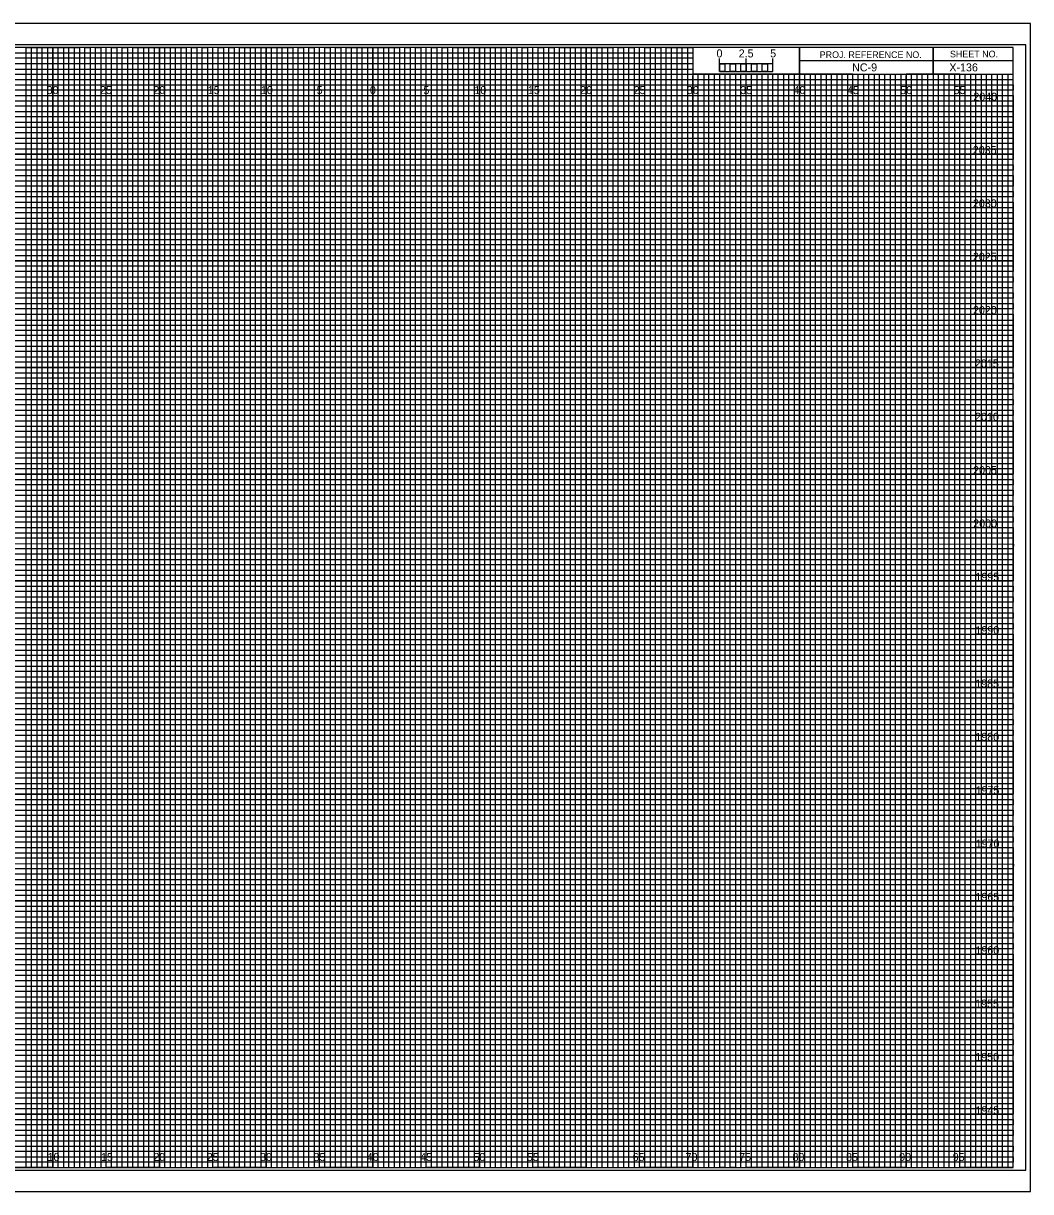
# Model space of a CAD drawing. Extents: x -8289 to 162, y -2 to 23207.
# Drawn here: x 67.2 to 161.7, y 14737.8 to 14847.2 of the extents above; entities that cross this region are included whole.
import ezdxf

# ---------------------------------------------------------------- set-up
doc = ezdxf.new("R2010")
doc.units = 0
for name, color, linetype in [('Prop XS Bar Scale Labels', 7, 'Continuous'), ('Prop XS Elevation Labels', 7, 'Continuous'), ('Prop XS Offset Labels', 7, 'Continuous'), ('Prop XS Project Number', 7, 'Continuous'), ('Prop XS Sheet Number', 7, 'Continuous'), ('Sheet Cross Section CELL', 7, 'Continuous'), ('Sheet Cross Section Grid Major CELL', 7, 'Continuous'), ('Sheet Cross Section Grid Middle CELL', 7, 'Continuous'), ('Sheet Cross Section Grid Minor 1 CELL', 7, 'Continuous'), ('Sheet Cross Section Grid Minor 2 CELL', 7, 'Continuous'), ('Sheet Cross Section Scale CELL', 7, 'Continuous'), ('Sheet Cutting Line CELL', 7, 'Continuous'), ('Sheet DOT Grid CELL', 7, 'Continuous'), ('Sheet Plot Border Inside CELL', 7, 'Continuous'), ('Sheet Plot Border Outside CELL', 7, 'Continuous')]:
    doc.layers.add(name, color=color, linetype=linetype)

msp = doc.modelspace()

# ---------------------------------------------------------------- linework, layer by layer
at = {"layer": 'Sheet Cross Section CELL'}
for p, q in [((152.5, 14845), (152.5, 14842.5)), ((152.5, 14842.5), (152.5, 14845)), ((160, 14843.75), (140, 14843.75)), ((140, 14843.75), (140, 14842.5)), ((140, 14842.5), (160, 14842.5))]:
    msp.add_line(p, q, dxfattribs=at)
for points in [[(160, 14845), (0, 14845), (0, 14740), (160, 14740)], [(140, 14845), (130, 14845), (130, 14842.51), (140, 14842.51)], [(160, 14845), (140, 14845), (140, 14842.5), (160, 14842.5)]]:
    msp.add_lwpolyline(points, close=True, dxfattribs=at)
at = {"layer": 'Sheet Cross Section Grid Major CELL'}
for p, q in [((75, 14845), (70, 14845)), ((70, 14845), (70, 14740)), ((75, 14740), (75, 14845)), ((85, 14845), (80, 14845)), ((80, 14845), (80, 14740)), ((85, 14740), (85, 14845)), ((95, 14845), (90, 14845)), ((90, 14845), (90, 14740)), ((95, 14740), (95, 14845)), ((105, 14845), (100, 14845)), ((100, 14845), (100, 14740)), ((105, 14740), (105, 14845)), ((115, 14845), (110, 14845)), ((110, 14845), (110, 14740)), ((115, 14740), (115, 14845)), ((125, 14845), (120, 14845)), ((120, 14845), (120, 14740)), ((125, 14740), (125, 14845)), ((130, 14845), (130, 14740)), ((135, 14740), (135, 14842.5)), ((145, 14842.5), (140, 14842.5)), ((140, 14842.5), (140, 14740)), ((145, 14740), (145, 14842.5)), ((155, 14842.5), (150, 14842.5)), ((150, 14842.5), (150, 14740)), ((155, 14740), (155, 14842.5)), ((70, 14740), (65, 14740)), ((80, 14740), (75, 14740)), ((90, 14740), (85, 14740)), ((100, 14740), (95, 14740)), ((110, 14740), (105, 14740)), ((120, 14740), (115, 14740)), ((130, 14740), (125, 14740)), ((140, 14740), (135, 14740)), ((150, 14740), (145, 14740)), ((160, 14740), (155, 14740)), ((160, 14740), (160, 14740))]:
    msp.add_line(p, q, dxfattribs=at)
for points in [[(0, 14840), (160, 14840), (160, 14835), (0, 14835)], [(0, 14830), (160, 14830), (160, 14825), (0, 14825)], [(0, 14820), (160, 14820), (160, 14815), (0, 14815)], [(0, 14810), (160, 14810), (160, 14805), (0, 14805)], [(0, 14800), (160, 14800), (160, 14795), (0, 14795)], [(0, 14790), (160, 14790), (160, 14785), (0, 14785)], [(0, 14780), (160, 14780), (160, 14775), (0, 14775)], [(0, 14770), (160, 14770), (160, 14765), (0, 14765)], [(0, 14760), (160, 14760), (160, 14755), (0, 14755)], [(0, 14750), (160, 14750), (160, 14745), (0, 14745)]]:
    msp.add_lwpolyline(points, dxfattribs=at)
at = {"layer": 'Sheet Cross Section Grid Middle CELL'}
for points in [[(62.5, 14740), (67.5, 14740), (67.5, 14845), (72.5, 14845), (72.5, 14740), (77.5, 14740), (77.5, 14845), (82.5, 14845), (82.5, 14740), (87.5, 14740), (87.5, 14845), (92.5, 14845), (92.5, 14740), (97.5, 14740), (97.5, 14845), (102.5, 14845), (102.5, 14740), (107.5, 14740), (107.5, 14845), (112.5, 14845), (112.5, 14740), (117.5, 14740), (117.5, 14845), (122.5, 14845), (122.5, 14740), (127.5, 14740), (127.5, 14845), (129.97, 14845), (130, 14845), (130, 14842.5), (132.5, 14842.5), (132.5, 14740), (137.5, 14740), (137.5, 14842.5), (142.5, 14842.5), (142.5, 14740), (147.5, 14740), (147.5, 14842.5), (152.5, 14842.5), (152.5, 14740), (157.5, 14740), (157.5, 14842.5)], [(0, 14842.5), (137.5, 14842.5)], [(0, 14832.5), (160, 14832.5), (160, 14837.5), (0, 14837.5)], [(0, 14822.5), (160, 14822.5), (160, 14827.5), (0, 14827.5)], [(0, 14812.5), (160, 14812.5), (160, 14817.5), (0, 14817.5)], [(0, 14802.5), (160, 14802.5), (160, 14807.5), (0, 14807.5)], [(0, 14792.5), (160, 14792.5), (160, 14797.5), (0, 14797.5)], [(0, 14782.5), (160, 14782.5), (160, 14787.5), (0, 14787.5)], [(0, 14772.5), (160, 14772.5), (160, 14777.5), (0, 14777.5)], [(0, 14762.5), (160, 14762.5), (160, 14767.5), (0, 14767.5)], [(0, 14752.5), (160, 14752.5), (160, 14757.5), (0, 14757.5)], [(0, 14742.5), (160, 14742.5), (160, 14747.5), (0, 14747.5)]]:
    msp.add_lwpolyline(points, dxfattribs=at)
at = {"layer": 'Sheet Cross Section Grid Minor 1 CELL'}
for p, q in [((0, 14844.5), (130, 14844.5)), ((130, 14843.99), (0, 14843.99)), ((130, 14844.5), (130, 14843.99)), ((0, 14843.5), (130, 14843.5)), ((130, 14842.94), (0, 14842.94)), ((130, 14843.5), (130, 14842.94)), ((0, 14842), (160, 14842))]:
    msp.add_line(p, q, dxfattribs=at)
for points in [[(0, 14841.5), (135, 14841.5), (160, 14841.5), (160, 14841), (0, 14841)], [(0, 14840.5), (160, 14840.5), (160, 14839.5), (0, 14839.5)], [(0, 14839), (160, 14839), (160, 14838.5), (0, 14838.49)], [(0, 14838), (160, 14838), (160, 14837), (0, 14837)], [(0, 14836.5), (160, 14836.5), (160, 14836), (0, 14836)], [(0, 14835.5), (160, 14835.5), (160, 14834.5), (0, 14834.5)], [(0, 14834), (160, 14834), (160, 14833.5), (0, 14833.5)], [(0, 14833), (160, 14833), (160, 14832), (0, 14832)], [(0, 14831.5), (160, 14831.5), (160, 14831), (0, 14831)], [(0, 14830.5), (160, 14830.5), (160, 14829.5), (0, 14829.5)], [(0, 14829), (160, 14829), (160, 14828.5), (0, 14828.5)], [(0, 14828), (160, 14828), (160, 14826.98), (160, 14826.5), (160, 14826), (0, 14826)], [(0, 14827), (160, 14827), (160, 14826.5), (0, 14826.5)], [(0, 14825.5), (160, 14825.5), (160, 14824.5), (0, 14824.51)], [(0, 14824.51), (160, 14824.5), (160, 14824), (0, 14824)], [(0, 14823.5), (160, 14823.5), (160, 14823), (0, 14823)], [(0, 14822), (160, 14822), (160, 14821.5), (0, 14821.5)], [(0, 14821), (160, 14821), (160, 14820.5), (0, 14820.5)], [(-0.04, 14819.44), (160, 14819.44), (160, 14818.94), (-0.04, 14818.94)], [(0, 14818.5), (160, 14818.5), (160, 14818), (0, 14818)], [(0, 14817), (160, 14817), (160, 14816.5), (0, 14816.5)], [(0, 14816), (160, 14816), (160, 14815.5), (0, 14815.5)], [(0, 14814.5), (160, 14814.5), (160, 14814), (0, 14814)], [(0, 14813.5), (160, 14813.5), (160, 14813), (0, 14813)], [(0, 14812), (160, 14812), (160, 14811.5), (0, 14811.5)], [(0, 14811), (160, 14811), (160, 14810.5), (0, 14810.5)], [(0, 14809.5), (160, 14809.5), (160, 14808.99), (0, 14809)], [(0, 14808.5), (160, 14808.5), (160, 14808), (0, 14808)], [(0, 14807), (160, 14807), (160, 14806.5), (0, 14806.5)], [(0, 14806), (160, 14806), (160, 14805.5), (0, 14805.5)], [(0, 14804.5), (160, 14804.5), (160, 14804), (0, 14804)], [(0, 14803.5), (160, 14803.5), (160, 14803), (0, 14803)], [(0, 14802), (160, 14802), (160, 14801.5), (0, 14801.5)], [(0, 14801), (160, 14801), (160, 14800.5), (0, 14800.5)], [(0, 14799.5), (160, 14799.5), (160, 14799), (0, 14799)], [(0, 14798.5), (160.03, 14798.45), (160, 14798), (0, 14798)], [(0, 14797), (160, 14797), (160, 14796.5), (0, 14796.5)], [(0, 14796), (160, 14796), (160, 14795.5), (0, 14795.5)], [(0, 14794.5), (160, 14794.5), (160, 14794), (0, 14794)], [(0, 14793.5), (160, 14793.5), (160, 14793), (0, 14793)], [(0, 14792), (160, 14792), (160, 14791.5), (0, 14791.5)], [(0, 14791), (160, 14791), (160, 14790.5), (0, 14790.5)], [(0, 14789.5), (160, 14789.5), (160, 14789), (0, 14789)], [(0, 14788.5), (160, 14788.5), (160, 14788), (0, 14788)], [(0, 14787), (160, 14787), (160, 14786.5), (0, 14786.5)], [(0, 14786), (160, 14786), (160, 14785.5), (0, 14785.5)], [(0, 14784.5), (160, 14784.5), (160, 14784), (0, 14784)], [(0, 14783.5), (160, 14783.5), (160, 14783), (0, 14783)], [(0, 14782), (160, 14782), (160, 14781.5), (0, 14781.5)], [(0, 14781), (160, 14781), (160, 14780.5), (0, 14780.5)], [(0, 14779.5), (160, 14779.5), (160, 14778.99), (0, 14779)], [(0, 14778.5), (160, 14778.5), (160, 14778), (0, 14778)], [(0, 14777), (160, 14777), (160, 14776.5), (0, 14776.5)], [(0, 14776), (160, 14776), (160, 14775.5), (0, 14775.5)], [(0, 14774.5), (160, 14774.5), (160, 14774), (0, 14774)], [(0, 14773.5), (160, 14773.5), (160, 14773), (0, 14773)], [(0, 14772), (160, 14772), (160, 14771.5), (0, 14771.5)], [(0, 14771), (160, 14771), (160, 14770.5), (0, 14770.5)], [(0, 14769.5), (160, 14769.5), (160, 14769), (0, 14769)], [(0, 14768.5), (160.03, 14768.45), (160, 14768), (0, 14768)], [(0, 14767), (160, 14767), (160, 14766.5), (0, 14766.5)], [(0, 14766), (160, 14766), (160, 14765.5), (0, 14765.5)], [(0, 14764.5), (160, 14764.5), (160, 14764), (0, 14764)], [(0, 14763.5), (160, 14763.5), (160, 14763), (0, 14763)], [(0, 14762), (160, 14762), (160, 14761.5), (0, 14761.5)], [(0, 14761), (160, 14761), (160, 14760.5), (0, 14760.5)], [(0, 14759.5), (160, 14759.5), (160, 14759), (0, 14759)], [(0, 14758.5), (160, 14758.5), (160, 14758), (0, 14758)], [(0, 14757), (160, 14757), (160, 14756.5), (0, 14756.5)], [(0, 14756), (160, 14756), (160, 14755.5), (0, 14755.5)], [(0, 14754.5), (160, 14754.5), (160, 14754), (0, 14754)], [(0, 14753.5), (160, 14753.5), (160, 14753), (0, 14753)], [(0, 14752), (160, 14752), (160, 14751.5), (0, 14751.5)], [(0, 14751), (160, 14751), (160, 14750.5), (0, 14750.5)], [(0, 14749.5), (160, 14749.5), (160, 14749), (0, 14749)], [(0, 14748.5), (160, 14748.5), (160, 14748), (0, 14748)], [(0, 14747), (160, 14747), (160, 14746.5), (0, 14746.5)], [(0, 14746), (160, 14746), (160, 14745.5), (0, 14745.5)], [(0, 14744.5), (160, 14744.5), (160, 14744), (0, 14744)], [(0, 14743.5), (160, 14743.5), (160, 14743), (0, 14743)], [(0, 14742), (160, 14742), (160, 14741.5), (0, 14741.5)], [(0, 14741), (160, 14741), (160, 14740.5), (0, 14740.5)]]:
    msp.add_lwpolyline(points, dxfattribs=at)
at = {"layer": 'Sheet Cross Section Grid Minor 2 CELL'}
for p, q in [((133.5, 14842.5), (133, 14842.5)), ((133, 14842.5), (133, 14740)), ((133.5, 14740), (133.5, 14842.5)), ((134.5, 14842.5), (134, 14842.5)), ((134, 14842.5), (134, 14740)), ((134.5, 14740), (134.5, 14842.5)), ((133, 14740), (132.5, 14740)), ((134, 14740), (133.5, 14740))]:
    msp.add_line(p, q, dxfattribs=at)
for points in [[(67.5, 14740), (68, 14740), (68, 14845), (68.5, 14845), (68.5, 14740)], [(68.5, 14740), (69, 14740), (69, 14845), (69.5, 14845), (69.5, 14740)], [(70, 14740), (70.5, 14740), (70.5, 14845), (71, 14845), (71, 14740)], [(71, 14740), (71.5, 14740), (71.5, 14845), (72, 14845), (72, 14740)], [(72.5, 14740), (73, 14740), (73, 14845), (73.5, 14845), (73.5, 14740)], [(73.5, 14740), (74, 14740), (74, 14845), (74.5, 14845), (74.5, 14740)], [(75, 14740), (75.5, 14740), (75.5, 14845), (76, 14845), (76, 14740)], [(76, 14740), (76.5, 14740), (76.5, 14845), (77, 14845), (77, 14740)], [(77.5, 14740), (78, 14740), (78, 14845), (78.5, 14845), (78.5, 14740)], [(78.5, 14740), (79, 14740), (79, 14845), (79.5, 14845), (79.5, 14740)], [(80, 14740), (80.5, 14740), (80.5, 14845), (81, 14845), (81, 14740)], [(81, 14740), (81.5, 14740), (81.5, 14845), (82, 14845), (82, 14740)], [(82.5, 14740), (83, 14740), (83, 14845), (83.5, 14845), (83.5, 14740)], [(83.5, 14740), (84, 14740), (84, 14845), (84.5, 14845), (84.5, 14740)], [(85, 14740), (85.5, 14740), (85.5, 14845), (86, 14845), (86, 14740)], [(86, 14740), (86.5, 14740), (86.5, 14845), (87, 14845), (87, 14740)], [(87.5, 14740), (88, 14740), (88, 14845), (88.5, 14845), (88.5, 14740)], [(88.5, 14740), (89, 14740), (89, 14845), (89.5, 14845), (89.5, 14740)], [(90, 14740), (90.5, 14740), (90.5, 14845), (91, 14845), (91, 14740)], [(91, 14740), (91.5, 14740), (91.5, 14845), (92, 14845), (92, 14740)], [(92.5, 14740), (93, 14740), (93, 14845), (93.5, 14845), (93.5, 14740)], [(93.5, 14740), (94, 14740), (94, 14845), (94.5, 14845), (94.5, 14740)], [(95, 14740), (95.5, 14740), (95.5, 14845), (96, 14845), (96, 14740)], [(96, 14740), (96.5, 14740), (96.5, 14845), (97, 14845), (97, 14740)], [(97.5, 14740), (98, 14740), (98, 14845), (98.5, 14845), (98.5, 14740)], [(98.5, 14740), (99, 14740), (99, 14845), (99.5, 14845), (99.5, 14740)], [(100, 14740), (100.5, 14740), (100.5, 14845), (101, 14845), (101, 14740)], [(101, 14740), (101.5, 14740), (101.5, 14845), (102, 14845), (102, 14740)], [(102.5, 14740), (103, 14740), (103, 14845), (103.5, 14845), (103.5, 14740)], [(103.5, 14740), (104, 14740), (104, 14845), (104.5, 14845), (104.5, 14740)], [(105, 14740), (105.5, 14740), (105.5, 14845), (106, 14845), (106, 14740)], [(106, 14740), (106.5, 14740), (106.5, 14845), (107, 14845), (107, 14740)], [(107.5, 14740), (108, 14740), (108, 14845), (108.5, 14845), (108.5, 14740)], [(108.5, 14740), (109, 14740), (109, 14845), (109.5, 14845), (109.5, 14740)], [(110, 14740), (110.5, 14740), (110.5, 14845), (111, 14845), (111, 14740)], [(111, 14740), (111.5, 14740), (111.5, 14845), (112, 14845), (112, 14740)], [(112.5, 14740), (113, 14740), (113, 14845), (113.5, 14845), (113.5, 14740)], [(113.5, 14740), (114, 14740), (114, 14845), (114.5, 14845), (114.5, 14740)], [(115, 14740), (115.5, 14740), (115.5, 14845), (116, 14845), (116, 14740)], [(116, 14740), (116.5, 14740), (116.5, 14845), (117, 14845), (117, 14740)], [(117.5, 14740), (118, 14740), (118, 14845), (118.5, 14845), (118.5, 14740)], [(118.5, 14740), (119, 14740), (119, 14845), (119.5, 14845), (119.5, 14740)], [(120, 14740), (120.5, 14740), (120.5, 14845), (121, 14845), (121, 14740)], [(121, 14740), (121.5, 14740), (121.5, 14845), (122, 14845), (122, 14740)], [(122.5, 14740), (123, 14740), (123, 14845), (123.5, 14845), (123.5, 14740)], [(123.5, 14740), (124, 14740), (124, 14845), (124.5, 14845), (124.5, 14740)], [(125, 14740), (125.5, 14740), (125.5, 14845), (126, 14845), (126, 14740)], [(126, 14740), (126.5, 14740), (126.5, 14845), (127, 14845), (127, 14740)], [(127.5, 14740), (128, 14740), (128, 14845), (128.5, 14845), (128.5, 14740)], [(128.5, 14740), (129, 14740), (129, 14845), (129.5, 14845), (129.5, 14740)], [(130, 14740), (130.5, 14740), (130.5, 14842.5), (131.01, 14842.5), (131.01, 14740)], [(131, 14740), (131.5, 14740), (131.5, 14842.5), (132, 14842.5), (132, 14740)], [(135, 14740), (135.49, 14740), (135.49, 14842.5), (136, 14842.5), (136, 14740)], [(136, 14740), (136.5, 14740), (136.5, 14842.5), (137.03, 14842.5), (137.03, 14740)], [(137.5, 14740), (138, 14740), (138, 14842.5), (138.5, 14842.5), (138.5, 14740)], [(138.5, 14740), (139, 14740), (139, 14842.5), (139.5, 14842.5), (139.5, 14740)], [(140, 14740), (140.5, 14740), (140.5, 14842.5), (141, 14842.5), (141, 14740)], [(141, 14740), (141.5, 14740), (141.5, 14842.5), (142, 14842.5), (142, 14740)], [(142.5, 14740), (143, 14740), (143, 14842.5), (143.5, 14842.5), (143.5, 14740)], [(143.5, 14740), (144, 14740), (144, 14842.5), (144.5, 14842.5), (144.5, 14740)], [(145, 14740), (145.5, 14740), (145.5, 14842.5), (146, 14842.5), (146, 14740)], [(146, 14740), (146.5, 14740), (146.5, 14842.5), (147, 14842.5), (147, 14740)], [(147.5, 14740), (148, 14740), (148, 14842.5), (148.5, 14842.5), (148.5, 14740)], [(148.5, 14740), (149, 14740), (149, 14842.5), (149.5, 14842.5), (149.5, 14740)], [(150, 14740), (150.5, 14740), (150.5, 14842.5), (151, 14842.5), (151, 14740)], [(151, 14740), (151.5, 14740), (151.5, 14842.5), (152, 14842.5), (152, 14740)], [(152.5, 14740), (153, 14740), (153, 14842.5), (153.5, 14842.5), (153.5, 14740)], [(153.5, 14740), (154, 14740), (154, 14842.5), (154.5, 14842.5), (154.5, 14740)], [(155, 14740), (155.5, 14740), (155.5, 14842.5), (156, 14842.5), (156, 14740)], [(156, 14740), (156.5, 14740), (156.5, 14842.5), (157, 14842.5), (157, 14740)], [(157.5, 14740), (158, 14740), (158, 14842.5), (158.5, 14842.5), (158.5, 14740)], [(158.5, 14740), (159, 14740), (159, 14842.5), (159.5, 14842.5), (159.5, 14740)]]:
    msp.add_lwpolyline(points, dxfattribs=at)
at = {"layer": 'Sheet Cross Section Scale CELL'}
for p, q in [((132.5, 14842.75), (132.5, 14843.95)), ((132.5, 14843.45), (132.5, 14843.95)), ((135, 14842.75), (135, 14843.95)), ((137.5, 14842.75), (137.5, 14843.95)), ((137.5, 14843.45), (137.5, 14843.95))]:
    msp.add_line(p, q, dxfattribs=at)
for points in [[(137.5, 14843.45), (132.5, 14843.45), (132.5, 14842.75), (137.5, 14842.75)], [(132.5, 14843.45), (133, 14843.45), (133, 14842.75), (132.5, 14842.75)], [(133.5, 14843.45), (134, 14843.45), (134, 14842.75), (133.5, 14842.75)], [(134.5, 14843.45), (135, 14843.45), (135, 14842.75), (134.5, 14842.75)], [(135.5, 14843.45), (136, 14843.45), (136, 14842.75), (135.5, 14842.75)], [(136.5, 14843.45), (137, 14843.45), (137, 14842.75), (136.5, 14842.75)]]:
    msp.add_lwpolyline(points, close=True, dxfattribs=at)
at = {"layer": 'Sheet Cutting Line CELL'}
for p, q in [((161.65, 14847.25), (-6.7, 14847.25)), ((-6.7, 14737.75), (161.65, 14737.75))]:
    msp.add_line(p, q, dxfattribs=at)
at = {"layer": 'Sheet DOT Grid CELL'}
for p, q in [((70, 14740), (70, 14845)), ((75, 14740), (75, 14845)), ((80, 14740), (80, 14845)), ((85, 14740), (85, 14845)), ((90, 14740), (90, 14845)), ((95, 14740), (95, 14845)), ((100, 14740), (100, 14845)), ((105, 14740), (105, 14845)), ((110, 14740), (110, 14845)), ((115, 14740), (115, 14845)), ((120, 14740), (120, 14845)), ((125, 14740), (125, 14845)), ((130, 14740), (130, 14842.34)), ((135, 14740), (135, 14842.34)), ((140, 14740), (140, 14842.34)), ((145, 14740), (145, 14842.34)), ((150, 14740), (150, 14842.34)), ((155, 14740), (155, 14842.34)), ((0, 14840), (160, 14840)), ((0, 14835), (160, 14835)), ((0, 14830), (160, 14830)), ((0, 14825), (160, 14825)), ((0, 14820), (160, 14820)), ((0, 14815), (160, 14815)), ((0, 14810), (160, 14810)), ((0, 14805), (160, 14805)), ((0, 14800), (160, 14800)), ((0, 14795), (160, 14795)), ((0, 14790), (160, 14790)), ((0, 14785), (160, 14785)), ((0, 14780), (160, 14780)), ((0, 14775), (160, 14775)), ((0, 14770), (160, 14770)), ((0, 14765), (160, 14765)), ((0, 14760), (160, 14760)), ((0, 14755), (160, 14755)), ((0, 14750), (160, 14750)), ((0, 14745), (160, 14745))]:
    msp.add_line(p, q, dxfattribs=at)
at = {"layer": 'Sheet Plot Border Inside CELL'}
msp.add_lwpolyline([(-5.4, 14739.75), (161.2, 14739.75), (161.2, 14845.25), (-5.4, 14845.25)], close=True, dxfattribs=at)
at = {"layer": 'Sheet Plot Border Outside CELL'}
msp.add_lwpolyline([(-6.7, 14737.75), (161.65, 14737.75), (161.65, 14847.25), (-6.7, 14847.25)], close=True, dxfattribs=at)

# ---------------------------------------------------------------- texts
at = {"layer": 'Prop XS Bar Scale Labels'}
for s, p in [('2.5', (134.29, 14844.06)), ('5', (137.24, 14844.06))]:
    msp.add_text(s, height=0.75, dxfattribs=at).set_placement(p)
at = {"layer": 'Prop XS Elevation Labels'}
for s, p in [('2040', (156.28, 14840)), ('2035', (156.23, 14835)), ('2030', (156.24, 14830)), ('2025', (156.24, 14825)), ('2020', (156.25, 14820)), ('2015', (156.43, 14815)), ('2010', (156.44, 14810)), ('2005', (156.26, 14805)), ('2000', (156.27, 14800)), ('1995', (156.48, 14795)), ('1990', (156.48, 14790)), ('1985', (156.46, 14785)), ('1980', (156.47, 14780)), ('1975', (156.49, 14775)), ('1970', (156.5, 14770)), ('1965', (156.48, 14765)), ('1960', (156.48, 14760)), ('1955', (156.45, 14755)), ('1950', (156.46, 14750)), ('1945', (156.48, 14745))]:
    msp.add_text(s, height=0.75, dxfattribs=at).set_placement(p)
at = {"layer": 'Prop XS Offset Labels'}
for s, p in [('30', (69.43, 14840.62)), ('25', (74.44, 14840.62)), ('20', (79.43, 14840.62)), ('15', (84.53, 14840.62)), ('10', (89.52, 14840.62)), ('5', (94.74, 14840.62)), ('0', (99.73, 14840.62)), ('0', (99.73, 14840.62)), ('5', (104.74, 14840.62)), ('10', (109.52, 14840.62)), ('15', (114.53, 14840.62)), ('20', (119.43, 14840.62)), ('25', (124.44, 14840.62)), ('30', (129.43, 14840.62)), ('35', (134.44, 14840.62)), ('40', (139.43, 14840.62)), ('45', (144.44, 14840.62)), ('50', (149.43, 14840.62)), ('55', (154.44, 14840.62)), ('10', (69.52, 14740.62)), ('15', (74.53, 14740.62)), ('20', (79.43, 14740.62)), ('25', (84.44, 14740.62)), ('30', (89.43, 14740.62)), ('35', (94.44, 14740.62)), ('40', (99.43, 14740.62)), ('45', (104.44, 14740.62)), ('50', (109.43, 14740.62)), ('55', (114.44, 14740.62)), ('65', (124.35, 14740.62)), ('70', (129.31, 14740.62)), ('75', (134.33, 14740.62)), ('80', (139.33, 14740.62)), ('85', (144.35, 14740.62)), ('90', (149.33, 14740.62)), ('95', (154.35, 14740.62))]:
    msp.add_text(s, height=0.75, dxfattribs=at).set_placement(p)
at = {"layer": 'Prop XS Project Number'}
msp.add_text('NC-9', height=0.75, dxfattribs=at).set_placement((144.92, 14842.75))
at = {"layer": 'Prop XS Sheet Number'}
msp.add_text('X-136', height=0.75, dxfattribs=at).set_placement((154.03, 14842.75))
at = {"layer": 'Sheet Cross Section CELL'}
for s, p in [('PROJ. REFERENCE NO.', (141.88, 14844)), ('SHEET NO.', (154.09, 14844.06))]:
    msp.add_text(s, height=0.625, dxfattribs=at).set_placement(p)
at = {"layer": 'Sheet Cross Section Scale CELL'}
msp.add_text('0', height=0.75, dxfattribs=at).set_placement((132.21, 14844.06))

doc.saveas('drawing.dxf')
